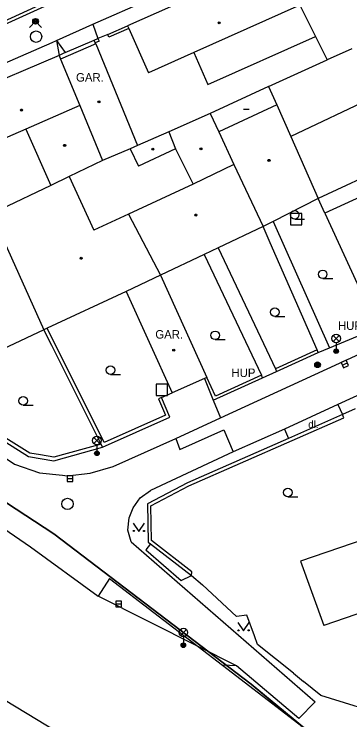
# Model space of a CAD drawing. Extents: x -598233 to -596890, y -1157848 to -1156431.
# Drawn here: x -597306.1 to -597276.5, y -1157582.9 to -1157520.7 of the extents above; entities that cross this region are included whole.
import ezdxf

# ---------------------------------------------------------------- set-up
doc = ezdxf.new("R2010")
doc.units = 0
for name, color, linetype in [('Level 1', 7, 'Continuous'), ('Level 10', 7, 'Continuous'), ('Level 11', 7, 'Continuous'), ('Level 25', 7, 'Continuous'), ('Level 26', 7, 'Continuous'), ('Level 27', 7, 'Continuous'), ('Level 31', 7, 'Continuous'), ('Level 33', 7, 'Continuous'), ('Level 36', 7, 'Continuous'), ('Level 39', 7, 'Continuous'), ('Level 40', 7, 'Continuous'), ('Level 41', 7, 'Continuous'), ('Level 5', 7, 'Continuous'), ('Level 51', 7, 'Continuous'), ('Level 7', 7, 'Continuous'), ('Level 8', 7, 'Continuous'), ('Vrstva 54', 7, 'Continuous'), ('Vrstva 60', 7, 'Continuous')]:
    doc.layers.add(name, color=color, linetype=linetype)

msp = doc.modelspace()

# ---------------------------------------------------------------- linework, layer by layer
at = {"layer": 'Level 1'}
msp.add_lwpolyline([(-597502.5, -1157453.93), (-597467.58, -1157472.78), (-597426.75, -1157494.36), (-597424.47, -1157501.56), (-597423.3, -1157502.37), (-597417.06, -1157506.7), (-597411.67, -1157510.44), (-597409.97, -1157511.62), (-597401.88, -1157508.83), (-597373.87, -1157526.16), (-597366.75, -1157525.36), (-597335.98, -1157542.67), (-597325.9, -1157551.23), (-597302.56, -1157566.5), (-597285.2, -1157579.74), (-597269.3, -1157592.83), (-597259.47, -1157596.07), (-597250.34, -1157598.3)], dxfattribs=at)
msp.add_lwpolyline([(-597502.5, -1157453.93), (-597467.58, -1157472.78), (-597426.75, -1157494.36), (-597424.47, -1157501.56), (-597423.3, -1157502.37), (-597417.06, -1157506.7), (-597411.67, -1157510.44), (-597409.97, -1157511.62), (-597401.88, -1157508.83), (-597373.87, -1157526.16), (-597366.75, -1157525.36), (-597335.98, -1157542.67), (-597325.9, -1157551.23), (-597302.56, -1157566.5), (-597285.2, -1157579.74), (-597269.3, -1157592.83), (-597259.47, -1157596.07), (-597250.34, -1157598.3)], dxfattribs=at)
at = {"layer": 'Level 10'}
for points in [[(-597299.13, -1157521.63), (-597284.26, -1157515.09)], [(-597302.34, -1157523.07), (-597299.13, -1157521.63)], [(-597310.35, -1157526.55), (-597302.7199, -1157523.24), (-597302.34, -1157523.07)], [(-597287.88, -1157556.28), (-597273.46, -1157549.64)], [(-597271.46, -1157552.31), (-597277.55, -1157555.11)], [(-597277.55, -1157555.11), (-597282.26, -1157557.28)], [(-597291.82, -1157558.09), (-597287.88, -1157556.28)], [(-597310.74, -1157557.19), (-597306.03, -1157560.36)], [(-597282.26, -1157557.28), (-597286.78, -1157559.28)], [(-597297.34, -1157560.57), (-597291.82, -1157558.09)], [(-597286.78, -1157559.28), (-597294.04, -1157562.69)], [(-597306.03, -1157560.36), (-597303.82, -1157561.13), (-597301.8, -1157561.34), (-597301.4, -1157561.38), (-597299.36, -1157561.14), (-597297.34, -1157560.57)], [(-597295.76, -1157567.21), (-597296.05, -1157566.1599), (-597295.92, -1157565.07), (-597295.59, -1157564.19), (-597294.96, -1157563.32), (-597294.04, -1157562.69)], [(-597295.76, -1157567.21), (-597284.9699, -1157576.59), (-597279.55, -1157581.29), (-597280.98, -1157582.76), (-597286.4699, -1157578.12)], [(-597289.85, -1157576.42), (-597298.66, -1157571.99)], [(-597286.4699, -1157578.12), (-597289.85, -1157576.42)], [(-597286.4699, -1157578.12), (-597289.85, -1157576.42)]]:
    msp.add_lwpolyline(points, dxfattribs=at)
at = {"layer": 'Level 11'}
for points in [[(-597280.92, -1157519.96), (-597279.53, -1157522.72), (-597278.5, -1157524.76)], [(-597299.13, -1157521.63), (-597298.68, -1157522.89)], [(-597290.23, -1157524.11), (-597289.02, -1157526.95), (-597279.53, -1157522.72)], [(-597302.34, -1157523.07), (-597302.1, -1157524.38)], [(-597302.34, -1157523.07), (-597301.57, -1157524.11)], [(-597301.57, -1157524.11), (-597299.01, -1157523.03)], [(-597301.57, -1157524.11), (-597302.1, -1157524.38)], [(-597276.32, -1157523.8), (-597278.5, -1157524.76)], [(-597283.6599, -1157527.12), (-597278.5, -1157524.76)], [(-597058.24, -1157731.86), (-597398.31, -1157525.73)], [(-597270.75, -1157534.63), (-597278.7, -1157538.27)], [(-597301.22, -1157535.04), (-597299.05, -1157539.76)], [(-597283.25, -1157539), (-597278.29, -1157550.12)], [(-597288.11, -1157541.33), (-597283.05, -1157551.98)], [(-597289.33, -1157541.9099), (-597284.28, -1157552.54)], [(-597328, -1157551.58), (-597304.62, -1157567.64), (-597298.66, -1157571.99)], [(-597288.53, -1157554.74), (-597287.88, -1157556.28)], [(-597277.55, -1157555.11), (-597277.14, -1157556)], [(-597291.82, -1157558.09), (-597291.46, -1157559.06), (-597287.6, -1157557.33), (-597286.78, -1157559.28)], [(-597282.26, -1157557.28), (-597281.9, -1157558.09)], [(-597294.06, -1157567.38), (-597294.4699, -1157567.9099), (-597291.34, -1157570.59), (-597290.45, -1157570.17)], [(-597297.65, -1157570.42), (-597298.66, -1157571.99)], [(-597286.4699, -1157578.12), (-597287.7199, -1157578.06)], [(-597286.4699, -1157578.12), (-597287.7199, -1157578.06)]]:
    msp.add_lwpolyline(points, dxfattribs=at)
at = {"layer": 'Level 25'}
for radius in [0.25, 0.2, 0.15, 0.1, 0.05]:
    msp.add_circle((-597279.35, -1157551.61), radius, dxfattribs=at)
at = {"layer": 'Level 26'}
for points in [[(-597281.73, -1157539.29), (-597280.73, -1157539.29), (-597280.73, -1157538.29), (-597281.73, -1157538.29)], [(-597293.55, -1157554.31), (-597292.55, -1157554.31), (-597292.55, -1157553.31), (-597293.55, -1157553.31)]]:
    msp.add_lwpolyline(points, close=True, dxfattribs=at)
at = {"layer": 'Level 27'}
for p, q in [((-597277.168, -1157551.6526), (-597276.712, -1157551.4474)), ((-597301.4, -1157561.63), (-597300.9, -1157561.63)), ((-597297.1, -1157572.6599), (-597296.6, -1157572.6599))]:
    msp.add_line(p, q, dxfattribs=at)
for points in [[(-597277.0653, -1157551.8806), (-597276.6094, -1157551.6753), (-597276.8147, -1157551.2194), (-597277.2706, -1157551.4247)], [(-597301.4, -1157561.88), (-597300.9, -1157561.88), (-597300.9, -1157561.38), (-597301.4, -1157561.38)], [(-597297.1, -1157572.9099), (-597296.6, -1157572.9099), (-597296.6, -1157572.4099), (-597297.1, -1157572.4099)]]:
    msp.add_lwpolyline(points, close=True, dxfattribs=at)
for centre in [(-597304.13, -1157522.73), (-597301.36, -1157563.86)]:
    msp.add_circle(centre, 0.5, dxfattribs=at)
at = {"layer": 'Level 31'}
msp.add_lwpolyline([(-597304.7, -1157521.91), (-597304.17, -1157521.38), (-597303.64, -1157521.91)], dxfattribs=at)
for radius in [0.25, 0.18, 0.11]:
    msp.add_circle((-597304.17, -1157521.38), radius, dxfattribs=at)
at = {"layer": 'Level 33'}
for p, q in [((-597277.975, -1157549.56), (-597277.445, -1157549.03)), ((-597277.975, -1157549.03), (-597277.445, -1157549.56)), ((-597277.71, -1157549.67), (-597277.71, -1157550.42)), ((-597299.035, -1157558.5499), (-597298.505, -1157558.0199)), ((-597299.035, -1157558.0199), (-597298.505, -1157558.5499)), ((-597298.77, -1157558.6599), (-597298.77, -1157559.4099)), ((-597291.4249, -1157575.44), (-597290.8949, -1157574.91)), ((-597291.4249, -1157574.91), (-597290.8949, -1157575.44)), ((-597291.1599, -1157575.55), (-597291.1599, -1157576.3))]:
    msp.add_line(p, q, dxfattribs=at)
for centre, radius in [((-597277.71, -1157549.295), 0.375), ((-597277.71, -1157550.42), 0.2), ((-597277.71, -1157550.42), 0.1445), ((-597277.71, -1157550.42), 0.0876), ((-597298.77, -1157558.2849), 0.375), ((-597298.77, -1157559.4099), 0.2), ((-597298.77, -1157559.4099), 0.1445), ((-597298.77, -1157559.4099), 0.0876), ((-597291.1599, -1157575.175), 0.375), ((-597291.1599, -1157576.3), 0.2), ((-597291.1599, -1157576.3), 0.1445), ((-597291.1599, -1157576.3), 0.0876)]:
    msp.add_circle(centre, radius, dxfattribs=at)
at = {"layer": 'Level 36'}
for p, q in [((-597281.36, -1157538.7849), (-597280.485, -1157538.7849)), ((-597278.89, -1157544.025), (-597278.015, -1157544.025)), ((-597283.11, -1157547.355), (-597282.235, -1157547.355)), ((-597288.36, -1157549.395), (-597287.485, -1157549.395)), ((-597297.58, -1157552.455), (-597296.705, -1157552.455)), ((-597305.27, -1157555.155), (-597304.395, -1157555.155)), ((-597281.96, -1157563.235), (-597281.085, -1157563.235))]:
    msp.add_line(p, q, dxfattribs=at)
for points in [[(-597295.57, -1157565.54), (-597295.07, -1157566.29), (-597294.57, -1157565.54)], [(-597286.36, -1157574.29), (-597285.86, -1157575.04), (-597285.36, -1157574.29)]]:
    msp.add_lwpolyline(points, dxfattribs=at)
for centre, radius in [((-597281.3601, -1157538.4098), 0.375), ((-597278.8901, -1157543.6499), 0.375), ((-597283.1101, -1157546.9799), 0.375), ((-597288.3601, -1157549.0199), 0.375), ((-597297.5801, -1157552.0799), 0.375), ((-597305.2701, -1157554.7799), 0.375), ((-597281.9601, -1157562.8599), 0.375), ((-597295.5202, -1157566.2398), 0.05), ((-597294.6208, -1157566.2398), 0.05), ((-597286.3102, -1157574.9898), 0.05), ((-597285.4108, -1157574.9898), 0.05)]:
    msp.add_circle(centre, radius, dxfattribs=at)
at = {"layer": 'Level 39'}
msp.add_line((-597285.87, -1157529.11), (-597285.37, -1157529.11), dxfattribs=at)
for centre, radius in [((-597288, -1157521.51), 0.09), ((-597288, -1157521.51), 0.0398), ((-597298.59, -1157528.46), 0.09), ((-597298.59, -1157528.46), 0.0398), ((-597305.4099, -1157529.19), 0.09), ((-597305.4099, -1157529.19), 0.0398), ((-597301.61, -1157532.3), 0.09), ((-597301.61, -1157532.3), 0.0398), ((-597293.84, -1157532.63), 0.09), ((-597293.84, -1157532.63), 0.0398), ((-597289.61, -1157532.6), 0.09), ((-597289.61, -1157532.6), 0.0398), ((-597283.62, -1157533.62), 0.09), ((-597283.62, -1157533.62), 0.0398), ((-597290.07, -1157538.43), 0.09), ((-597290.07, -1157538.43), 0.0398), ((-597300.15, -1157542.24), 0.09), ((-597300.15, -1157542.24), 0.0398), ((-597292.01, -1157550.33), 0.09), ((-597292.01, -1157550.33), 0.0398)]:
    msp.add_circle(centre, radius, dxfattribs=at)
at = {"layer": 'Level 5'}
for points in [[(-597283.73, -1157516.29), (-597296.07, -1157521.79)], [(-597280.92, -1157519.96), (-597290.23, -1157524.11), (-597294.24, -1157525.9)], [(-597296.07, -1157521.79), (-597295.9699, -1157522.02)], [(-597295.9699, -1157522.02), (-597294.24, -1157525.9)], [(-597298.87, -1157523.35), (-597301.9699, -1157524.7)], [(-597298.87, -1157523.35), (-597295.21, -1157532.31)], [(-597302.1, -1157524.38), (-597309.85, -1157527.68)], [(-597302.1, -1157524.38), (-597301.9699, -1157524.7)], [(-597301.9699, -1157524.7), (-597300.28, -1157528.8)], [(-597283.6599, -1157527.12), (-597288.81, -1157529.48)], [(-597283.6599, -1157527.12), (-597282.92, -1157528.73)], [(-597274.4, -1157528.05), (-597281.69, -1157531.53)], [(-597300.28, -1157528.8), (-597305.02, -1157530.87)], [(-597300.28, -1157528.8), (-597298.29, -1157533.62)], [(-597282.92, -1157528.73), (-597288.05, -1157531.1)], [(-597282.92, -1157528.73), (-597281.69, -1157531.53), (-597279.29, -1157536.98)], [(-597288.81, -1157529.48), (-597292.44, -1157531.1)], [(-597288.81, -1157529.48), (-597288.05, -1157531.1)], [(-597305.02, -1157530.87), (-597309.44, -1157532.79)], [(-597305.02, -1157530.87), (-597302.83, -1157535.82)], [(-597292.44, -1157531.1), (-597295.21, -1157532.31)], [(-597292.44, -1157531.1), (-597291.84, -1157532.61)], [(-597288.05, -1157531.1), (-597286.73, -1157533.99)], [(-597266.92, -1157531.21), (-597279.29, -1157536.98)], [(-597295.83, -1157532.61), (-597298.29, -1157533.62)], [(-597295.21, -1157532.31), (-597295.83, -1157532.61)], [(-597295.83, -1157532.61), (-597295.12, -1157534.14)], [(-597291.84, -1157532.61), (-597295.12, -1157534.14)], [(-597291.84, -1157532.61), (-597290.31, -1157535.7)], [(-597298.29, -1157533.62), (-597301.22, -1157535.04), (-597302.83, -1157535.82)], [(-597286.73, -1157533.99), (-597290.31, -1157535.7)], [(-597286.73, -1157533.99), (-597284.14, -1157539.45)], [(-597302.83, -1157535.82), (-597307.25, -1157537.95)], [(-597290.31, -1157535.7), (-597296, -1157538.35)], [(-597279.29, -1157536.98), (-597283.25, -1157539)], [(-597296, -1157538.35), (-597299.05, -1157539.76)], [(-597296, -1157538.35), (-597293.1599, -1157543.73)], [(-597283.25, -1157539), (-597284.14, -1157539.45)], [(-597284.14, -1157539.45), (-597288.11, -1157541.33)], [(-597306.94, -1157540.75), (-597303.43, -1157548.53)], [(-597288.11, -1157541.33), (-597289.33, -1157541.9099)], [(-597289.33, -1157541.9099), (-597293.1599, -1157543.73)], [(-597293.1599, -1157543.73), (-597296.2, -1157545.15), (-597303.1599, -1157548.4)], [(-597293.16, -1157543.73), (-597289.08, -1157552.73)], [(-597296.2, -1157545.15), (-597292.15, -1157554.07)], [(-597303.1599, -1157548.4), (-597303.43, -1157548.53)], [(-597303.43, -1157548.53), (-597309.69, -1157551.4699)], [(-597289.08, -1157552.73), (-597289.31, -1157552.83)], [(-597289.31, -1157552.83), (-597292.15, -1157554.07)], [(-597267.19, -1157564.2199), (-597280.84, -1157568.9099)], [(-597280.84, -1157568.9099), (-597278.79, -1157574.57)], [(-597274.09, -1157572.96), (-597278.79, -1157574.57)]]:
    msp.add_lwpolyline(points, dxfattribs=at)
at = {"layer": 'Level 51'}
for points in [[(-597297.65, -1157570.42), (-597289.85, -1157576.42)], [(-597289.85, -1157576.42), (-597287.7199, -1157578.06)], [(-597287.7199, -1157578.06), (-597272.76, -1157589.56)], [(-597287.7199, -1157578.06), (-597272.76, -1157589.56)]]:
    msp.add_lwpolyline(points, dxfattribs=at)
at = {"layer": 'Level 7'}
for points in [[(-597303.5, -1157519.8), (-597311.29, -1157523.35)], [(-597303.38, -1157520.07), (-597311.15, -1157523.61)], [(-597297.82, -1157522.53), (-597296.07, -1157521.79)], [(-597295.9699, -1157522.02), (-597297.7199, -1157522.76), (-597297.82, -1157522.53)], [(-597299.01, -1157523.03), (-597298.68, -1157522.89)], [(-597298.68, -1157522.89), (-597298.58, -1157523.12), (-597298.9099, -1157523.26)], [(-597298.9099, -1157523.26), (-597299.01, -1157523.03)], [(-597298.87, -1157523.35), (-597298.9099, -1157523.26)], [(-597278.7, -1157538.27), (-597279.29, -1157536.98)], [(-597278.7, -1157538.27), (-597274.2, -1157548.09)], [(-597283.52, -1157540.87), (-597284.14, -1157539.45)], [(-597279.38, -1157550.31), (-597283.52, -1157540.87)], [(-597298.14, -1157558.46), (-597303.1599, -1157548.4)], [(-597302.74, -1157549.92), (-597303.43, -1157548.53)], [(-597298.4099, -1157558.59), (-597302.74, -1157549.92)], [(-597279.38, -1157550.31), (-597283.05, -1157551.98)], [(-597282.95, -1157552.2), (-597279.28, -1157550.54)], [(-597279.28, -1157550.54), (-597279.38, -1157550.31)], [(-597283.05, -1157551.98), (-597282.95, -1157552.2)], [(-597304.67, -1157559.39), (-597308.2199, -1157557.18), (-597309.1, -1157552.42)], [(-597288.34, -1157554.38), (-597289.08, -1157552.73)], [(-597284.28, -1157552.54), (-597288.34, -1157554.38)], [(-597284.18, -1157552.76), (-597284.28, -1157552.54)], [(-597289.31, -1157552.83), (-597288.53, -1157554.74)], [(-597288.53, -1157554.74), (-597284.18, -1157552.76)], [(-597298.28, -1157558.85), (-597292.35, -1157556.21), (-597293.09, -1157554.48)], [(-597293.09, -1157554.48), (-597293.36, -1157554.6)], [(-597293.36, -1157554.6), (-597292.74, -1157556.06)], [(-597292.74, -1157556.06), (-597298.14, -1157558.46)], [(-597290.4, -1157569.83), (-597293.96, -1157567.08), (-597294.03, -1157564.02), (-597290.68, -1157562.27), (-597277.02, -1157556.28)], [(-597277.14, -1157556), (-597281.9, -1157558.09)], [(-597277.02, -1157556.28), (-597277.14, -1157556)], [(-597308.49, -1157557.36), (-597304.78, -1157559.68), (-597302.55, -1157560.06), (-597298.28, -1157558.85)], [(-597281.9, -1157558.09), (-597290.81, -1157562), (-597294.33, -1157563.84), (-597294.26, -1157567.23), (-597294.06, -1157567.38)], [(-597298.4099, -1157558.59), (-597302.57, -1157559.75), (-597303.74, -1157559.55)], [(-597298.28, -1157558.85), (-597298.4099, -1157558.59)], [(-597303.74, -1157559.55), (-597304.67, -1157559.39)], [(-597294.06, -1157567.38), (-597290.45, -1157570.17)], [(-597290.45, -1157570.17), (-597290.4, -1157569.83)], [(-597281.46, -1157578.77), (-597284.62, -1157576.2199), (-597284.89, -1157575.48), (-597285.56, -1157573.64), (-597286.49, -1157573.77), (-597289.4699, -1157570.9699)], [(-597274.98, -1157581.98), (-597276.11, -1157581.63), (-597279.05, -1157580.7199), (-597280.58, -1157579.49)]]:
    msp.add_lwpolyline(points, dxfattribs=at)
at = {"layer": 'Level 8'}
for points in [[(-597297.82, -1157522.53), (-597298.68, -1157522.89)], [(-597278.29, -1157550.12), (-597274.08, -1157548.36)], [(-597279.28, -1157550.54), (-597278.29, -1157550.12)], [(-597284.18, -1157552.76), (-597282.95, -1157552.2)], [(-597293.09, -1157554.48), (-597292.15, -1157554.07)], [(-597276.03, -1157555.5), (-597277.14, -1157556)], [(-597290.45, -1157570.17), (-597289.4699, -1157570.9699)], [(-597281.46, -1157578.77), (-597280.58, -1157579.49)]]:
    msp.add_lwpolyline(points, dxfattribs=at)
at = {"layer": 'Vrstva 54'}
for p, q in [((-597325.9, -1157551.23), (-597302.56, -1157566.5)), ((-597302.56, -1157566.5), (-597285.2, -1157579.74)), ((-597285.2, -1157579.74), (-597270.24, -1157592.06))]:
    msp.add_line(p, q, dxfattribs=at)
at = {"layer": 'Vrstva 60'}
for points in [[(-597366.75, -1157525.36), (-597335.98, -1157542.67), (-597325.9, -1157551.23), (-597302.56, -1157566.5), (-597285.2, -1157579.74), (-597270.24, -1157592.06), (-597269.3, -1157592.83), (-597259.47, -1157596.07), (-597250.85, -1157598.17), (-597245.81, -1157601.01), (-597239.94, -1157604.31), (-597223.03, -1157616.87), (-597206.27, -1157628.35), (-597179.87, -1157644.26)], [(-597179.87, -1157644.26), (-597206.27, -1157628.35), (-597223.03, -1157616.87), (-597239.94, -1157604.31), (-597245.81, -1157601.01), (-597250.85, -1157598.17), (-597259.47, -1157596.07), (-597269.3, -1157592.83), (-597270.24, -1157592.06), (-597285.2, -1157579.74), (-597302.56, -1157566.5), (-597325.9, -1157551.23), (-597335.98, -1157542.67), (-597366.75, -1157525.36)]]:
    msp.add_lwpolyline(points, dxfattribs=at)

# ---------------------------------------------------------------- texts
at = {"layer": 'Level 40'}
msp.add_text('dl.', height=0.65, dxfattribs=at).set_placement((-597280.17, -1157557.18))
at = {"layer": 'Level 41'}
for s, p in [('GAR.', (-597300.61, -1157526.69)), ('HUP', (-597277.55, -1157548.55)), ('GAR.', (-597293.63, -1157549.31)), ('HUP', (-597286.93, -1157552.69))]:
    msp.add_text(s, height=0.75, dxfattribs=at).set_placement(p)

doc.saveas('drawing.dxf')
